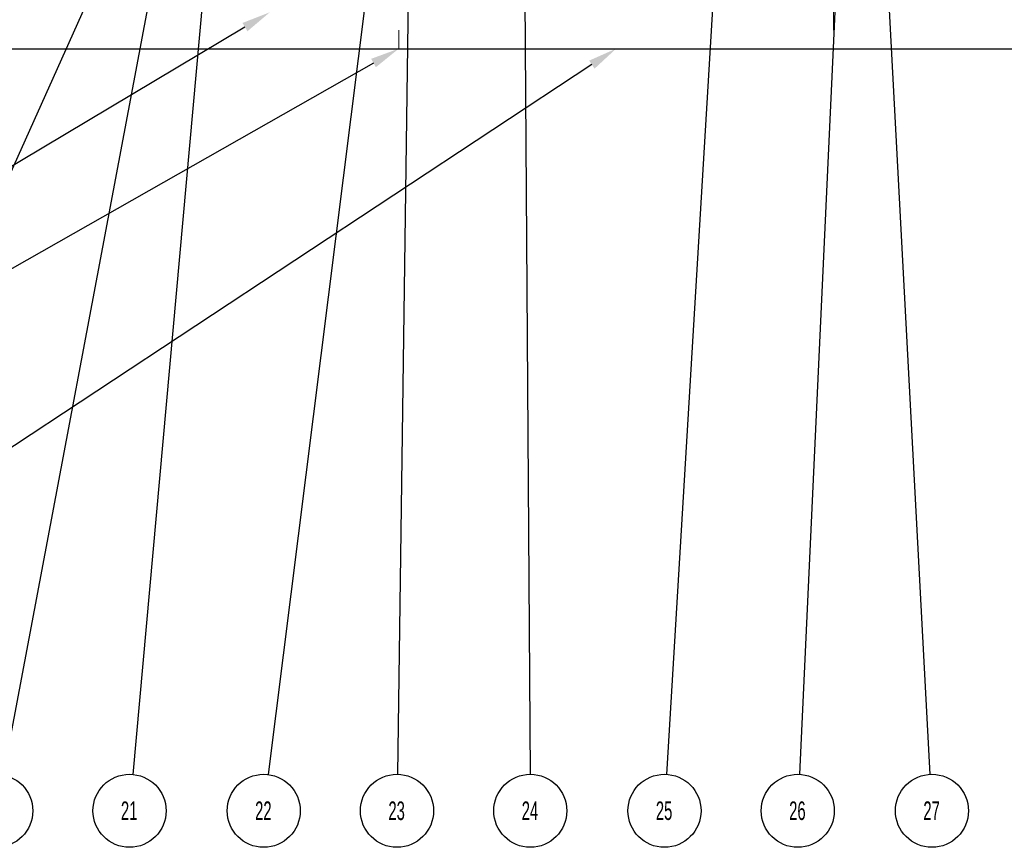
# Model space of a CAD drawing. Header units: inches. Extents: x 1802 to 2468, y -253 to -72.
# Tile 294 of 570: x 2073.5 to 2078.8, y -102.55 to -98.09. Entities that reach past the tile are written whole.
import ezdxf

# ---------------------------------------------------------------- set-up
doc = ezdxf.new("R2010")
doc.units = ezdxf.units.IN
doc.header["$LTSCALE"] = 0.5
doc.header["$MEASUREMENT"] = 0
doc.linetypes.add('HIDDEN', pattern=[0.225, 0.15, -0.075])
doc.layers.add('DSS-M-S', color=53, linetype='Continuous')
doc.layers.add('SID-M-S', color=105, linetype='Continuous')
doc.styles.add('SLDTEXTSTYLE0', font='TXT', dxfattribs={"width": 0.595745})

msp = doc.modelspace()

# ---------------------------------------------------------------- linework, layer by layer
at = {"layer": 'DSS-M-S', "linetype": 'HIDDEN', "lineweight": 18}
for p, q in [((2075.54416, -98.2431), (2075.54416, -97.2431)), ((2077.88416, -97.2431), (2077.88416, -98.2431))]:
    msp.add_line(p, q, dxfattribs=at)
at = {"layer": 'DSS-M-S', "linetype": 'Continuous', "lineweight": 25}
msp.add_line((2067.96416, -98.2431), (2085.46416, -98.2431), dxfattribs=at)
at = {"layer": 'SID-M-S'}
for p, q in [((2075.73699, -87.82909), (2075.53776, -102.15165)), ((2076.15768, -87.8291), (2076.25125, -102.15164)), ((2077.64746, -87.94888), (2078.40393, -102.15191)), ((2075.35018, -88.39847), (2074.11296, -102.15243)), ((2075.71028, -89.96641), (2073.41423, -102.15503)), ((2076.36975, -89.96789), (2074.84198, -102.15316)), ((2077.69986, -90.19882), (2076.98643, -102.15198)), ((2078.25692, -90.19893), (2077.70136, -102.15185)), ((2075.92523, -93.4104), (2071.99078, -102.16891)), ((2074.71672, -98.12675), (2067.81128, -102.24754)), ((2075.40858, -98.32027), (2068.50287, -102.25103)), ((2076.58393, -98.32898), (2070.65333, -102.24004))]:
    msp.add_line(p, q, dxfattribs=at)
for centre in [(2073.37782, -102.34833), (2074.09534, -102.34833), (2074.81751, -102.34833), (2075.53502, -102.34833), (2076.25254, -102.34833), (2076.97471, -102.34833), (2077.69222, -102.34833), (2078.4144, -102.34833)]:
    msp.add_circle(centre, 0.1967, dxfattribs=at)
for points in [[(2074.7034, -98.10442), (2074.85068, -98.04681), (2074.7034, -98.10442), (2074.73004, -98.14908)], [(2075.39572, -98.29768), (2075.54416, -98.2431), (2075.39572, -98.29768), (2075.42144, -98.34287)], [(2076.56961, -98.30728), (2076.71416, -98.2431), (2076.56961, -98.30728), (2076.59824, -98.35069)]]:
    msp.add_solid(points, dxfattribs=at)

# ---------------------------------------------------------------- texts
at = {"layer": 'SID-M-S', "char_height": 0.1, "attachment_point": 2, "style": 'SLDTEXTSTYLE0'}
for s, insert in [('21', (2074.09332, -102.29778)), ('22', (2074.81549, -102.29778)), ('23', (2075.53301, -102.29778)), ('24', (2076.25052, -102.29778)), ('25', (2076.9727, -102.29778)), ('26', (2077.69021, -102.29778)), ('27', (2078.41238, -102.29778))]:
    msp.add_mtext(s, dxfattribs=dict(at, insert=insert))

doc.saveas('drawing.dxf')
